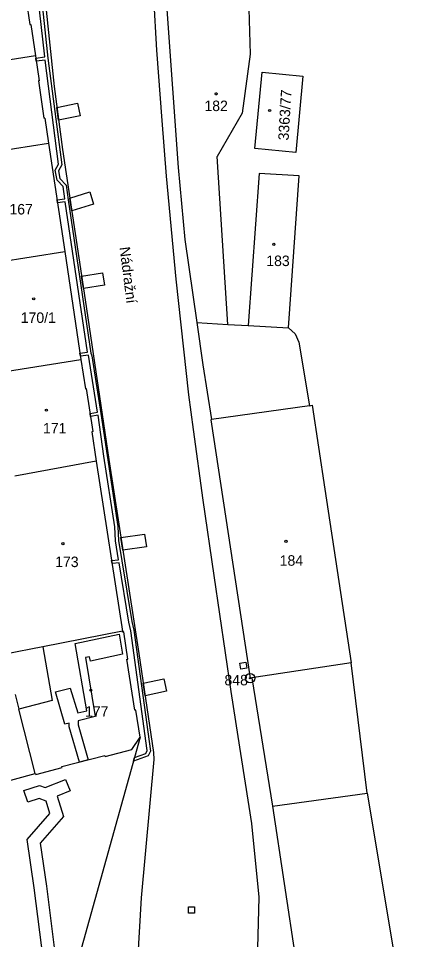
# Model space of a CAD drawing. Extents: x -755819 to -753140, y -1169796 to -1166000.
# Drawn here: x -754896.5 to -754834.1, y -1166248.4 to -1166099.3 of the extents above; entities that cross this region are included whole.
import ezdxf

# ---------------------------------------------------------------- set-up
doc = ezdxf.new("R2010")
doc.units = 0
for name, color, linetype in [('Vrstva 1', 7, 'Continuous'), ('Vrstva 15', 7, 'Continuous'), ('Vrstva 17', 7, 'Continuous'), ('Vrstva 19', 7, 'Continuous'), ('Vrstva 24', 7, 'Continuous'), ('Vrstva 25', 7, 'Continuous'), ('Vrstva 27', 7, 'Continuous'), ('Vrstva 4', 7, 'Continuous')]:
    doc.layers.add(name, color=color, linetype=linetype)

msp = doc.modelspace()

# ---------------------------------------------------------------- linework, layer by layer
at = {"layer": 'Vrstva 1'}
for p, q in [((-754859.31, -1166093.26), (-754858.91, -1166105.06)), ((-754895.19, -1166096.22), (-754894.6, -1166100.29)), ((-754892.26, -1166095.44), (-754890.67, -1166110.33)), ((-754874.65, -1166094.96), (-754874.09, -1166104.44)), ((-754872.42, -1166097.86), (-754870.58, -1166123.4)), ((-754894.6, -1166100.29), (-754894.45, -1166100.26)), ((-754894.45, -1166100.26), (-754893.7, -1166105.34)), ((-754874.09, -1166104.44), (-754873.25, -1166115.8)), ((-754858.91, -1166105.06), (-754860.21, -1166114.62)), ((-754893.7, -1166105.34), (-754907.08, -1166107.47)), ((-754893.7, -1166105.34), (-754893.09, -1166109.39)), ((-754858.16, -1166120.37), (-754857, -1166108.01)), ((-754857, -1166108.01), (-754850.37, -1166108.63)), ((-754893.09, -1166109.39), (-754893.24, -1166109.41)), ((-754893.24, -1166109.41), (-754892.33, -1166115.44)), ((-754850.37, -1166108.63), (-754851.52, -1166120.99)), ((-754890.67, -1166110.33), (-754889.34, -1166120.48)), ((-754892.19, -1166115.42), (-754892.33, -1166115.44)), ((-754892.19, -1166115.42), (-754891.58, -1166119.46)), ((-754860.21, -1166114.62), (-754864.25, -1166121.63)), ((-754873.25, -1166115.8), (-754872.55, -1166124.8)), ((-754904.94, -1166121.62), (-754891.58, -1166119.46)), ((-754891.58, -1166119.46), (-754888.96, -1166137.02)), ((-754889.34, -1166120.48), (-754885.64, -1166144.85)), ((-754862.56, -1166148.8), (-754864.25, -1166121.63)), ((-754851.52, -1166120.99), (-754858.16, -1166120.37)), ((-754870.58, -1166123.4), (-754869.53, -1166135.08)), ((-754857.47, -1166124.37), (-754859.25, -1166148.98)), ((-754851, -1166124.79), (-754857.47, -1166124.37)), ((-754872.55, -1166124.8), (-754870.95, -1166141.47)), ((-754852.71, -1166149.34), (-754851, -1166124.79)), ((-754869.53, -1166135.08), (-754867.57, -1166148.52)), ((-754902.29, -1166139.11), (-754888.96, -1166137.02)), ((-754888.96, -1166137.02), (-754886.34, -1166154.51)), ((-754870.95, -1166141.47), (-754868.9, -1166160.19)), ((-754885.64, -1166144.85), (-754881.82, -1166170.65)), ((-754867.57, -1166148.52), (-754862.56, -1166148.8)), ((-754867.57, -1166148.52), (-754866.57, -1166155.34)), ((-754862.56, -1166148.8), (-754859.25, -1166148.98)), ((-754859.25, -1166148.98), (-754852.71, -1166149.34)), ((-754852.71, -1166149.34), (-754851.66, -1166150.32)), ((-754851.66, -1166150.32), (-754851.05, -1166151.68)), ((-754851.05, -1166151.68), (-754849.29, -1166161.96)), ((-754899.63, -1166156.61), (-754886.34, -1166154.51)), ((-754886.34, -1166154.51), (-754885.62, -1166159.22)), ((-754866.57, -1166155.34), (-754865.17, -1166164.22)), ((-754885.62, -1166159.22), (-754885.47, -1166159.2)), ((-754885.47, -1166159.2), (-754884.41, -1166166.14)), ((-754868.9, -1166160.19), (-754868.16, -1166165.84)), ((-754849.29, -1166161.96), (-754848.89, -1166161.9)), ((-754848.89, -1166161.9), (-754846.84, -1166175.45)), ((-754865.17, -1166164.22), (-754865.32, -1166164.25)), ((-754865.32, -1166164.25), (-754858.94, -1166206.05)), ((-754884.41, -1166166.14), (-754884.57, -1166166.17)), ((-754884.57, -1166166.17), (-754883.85, -1166170.95)), ((-754868.16, -1166165.84), (-754866.58, -1166177.24)), ((-754881.82, -1166170.65), (-754876.97, -1166202.06)), ((-754883.85, -1166170.95), (-754897.07, -1166173.35)), ((-754883.85, -1166170.95), (-754879.61, -1166198.43)), ((-754846.84, -1166175.45), (-754842.58, -1166203.56)), ((-754866.58, -1166177.24), (-754864.8, -1166189.43)), ((-754864.8, -1166189.43), (-754862.05, -1166208.21)), ((-754879.61, -1166198.43), (-754892.51, -1166200.97)), ((-754879.58, -1166198.61), (-754879.61, -1166198.43)), ((-754879.39, -1166198.58), (-754879.58, -1166198.61)), ((-754878.76, -1166202.96), (-754879.39, -1166198.58)), ((-754892.51, -1166200.97), (-754898.61, -1166202.17)), ((-754876.97, -1166202.06), (-754874.59, -1166218.06)), ((-754878.9, -1166202.98), (-754878.76, -1166202.96)), ((-754877.62, -1166211.25), (-754878.9, -1166202.98)), ((-754839.97, -1166224.67), (-754842.58, -1166203.56)), ((-754858.64, -1166206), (-754858.94, -1166206.05)), ((-754858.64, -1166206), (-754855.3, -1166226.77)), ((-754896.98, -1166208.68), (-754896.38, -1166211.07)), ((-754862.05, -1166208.21), (-754860.9, -1166215.5)), ((-754893.78, -1166221.5), (-754896.38, -1166211.07)), ((-754877.43, -1166211.22), (-754877.62, -1166211.25)), ((-754876.75, -1166215.6), (-754877.43, -1166211.22)), ((-754876.75, -1166215.6), (-754889.9, -1166262.63)), ((-754878.11, -1166217.6), (-754876.75, -1166215.6)), ((-754860.9, -1166215.5), (-754858.71, -1166229.59)), ((-754889.43, -1166220.37), (-754882.47, -1166218.57)), ((-754882.47, -1166218.57), (-754882.43, -1166218.71)), ((-754882.43, -1166218.71), (-754878.11, -1166217.6)), ((-754874.59, -1166218.06), (-754874.52, -1166219.23)), ((-754874.52, -1166219.23), (-754876.57, -1166241.6)), ((-754905.86, -1166224.74), (-754893.78, -1166221.5)), ((-754893.78, -1166221.5), (-754893.69, -1166221.47)), ((-754893.69, -1166221.47), (-754893.65, -1166221.62)), ((-754893.65, -1166221.62), (-754889.39, -1166220.51)), ((-754889.39, -1166220.51), (-754889.43, -1166220.37)), ((-754855.3, -1166226.77), (-754839.97, -1166224.67)), ((-754839.97, -1166224.67), (-754834.07, -1166259.93)), ((-754855.3, -1166226.77), (-754850.48, -1166258.73)), ((-754858.71, -1166229.59), (-754857.54, -1166241.49)), ((-754876.57, -1166241.6), (-754877.36, -1166255.33)), ((-754857.54, -1166241.49), (-754857.95, -1166259.28))]:
    msp.add_line(p, q, dxfattribs=at)
at = {"layer": 'Vrstva 24'}
for radius in [0.75, 0.1]:
    msp.add_circle((-754858.94, -1166206.05), radius, dxfattribs=at)
at = {"layer": 'Vrstva 25'}
msp.add_lwpolyline([(-754864.35, -1166111.34), (-754864.26, -1166111.49), (-754864.35, -1166111.64), (-754864.53, -1166111.64), (-754864.62, -1166111.49), (-754864.53, -1166111.34)], close=True, dxfattribs=at)
for centre in [(-754855.77, -1166114.2), (-754855.09, -1166135.86), (-754893.99, -1166144.68), (-754891.93, -1166162.68), (-754889.26, -1166184.29), (-754853.12, -1166183.91), (-754884.73, -1166208)]:
    msp.add_circle(centre, 0.175, dxfattribs=at)
at = {"layer": 'Vrstva 27'}
for p, q in [((-754892.59, -1166097.57), (-754891.68, -1166105.72)), ((-754892.21, -1166105.53), (-754893.06, -1166097.89)), ((-754893.64, -1166105.72), (-754892.21, -1166105.53)), ((-754893.57, -1166106.21), (-754893.64, -1166105.72)), ((-754892.15, -1166106.03), (-754893.57, -1166106.21)), ((-754889.96, -1166122.88), (-754892.15, -1166106.03)), ((-754891.68, -1166105.72), (-754889.44, -1166122.98)), ((-754890.23, -1166113.72), (-754886.87, -1166113.03)), ((-754889.96, -1166115.77), (-754890.23, -1166113.72)), ((-754886.87, -1166113.03), (-754886.45, -1166115.05)), ((-754886.45, -1166115.05), (-754889.96, -1166115.77)), ((-754890.52, -1166123.87), (-754889.96, -1166122.88)), ((-754889.44, -1166122.98), (-754890, -1166123.95)), ((-754890.2, -1166125.45), (-754890.52, -1166123.87)), ((-754890, -1166123.95), (-754889.74, -1166125.21)), ((-754889.21, -1166126.48), (-754890.2, -1166125.45)), ((-754889.74, -1166125.21), (-754888.73, -1166126.26)), ((-754888.94, -1166128.49), (-754889.21, -1166126.48)), ((-754888.73, -1166126.26), (-754888.41, -1166128.67)), ((-754888.14, -1166128.38), (-754884.91, -1166127.37)), ((-754884.91, -1166127.37), (-754884.29, -1166129.33)), ((-754890.21, -1166128.66), (-754888.94, -1166128.49)), ((-754890.13, -1166129.16), (-754890.21, -1166128.66)), ((-754888.87, -1166128.98), (-754890.13, -1166129.16)), ((-754885.26, -1166153.3), (-754888.87, -1166128.98)), ((-754888.41, -1166128.67), (-754884.73, -1166153.46)), ((-754887.83, -1166130.44), (-754888.14, -1166128.38)), ((-754884.29, -1166129.33), (-754887.83, -1166130.44)), ((-754886.23, -1166140.98), (-754882.86, -1166140.44)), ((-754885.92, -1166143.02), (-754886.23, -1166140.98)), ((-754882.86, -1166140.44), (-754882.54, -1166142.48)), ((-754882.54, -1166142.48), (-754885.92, -1166143.02)), ((-754886.5, -1166153.44), (-754885.26, -1166153.3)), ((-754886.43, -1166153.93), (-754886.5, -1166153.44)), ((-754885.12, -1166153.79), (-754886.43, -1166153.93)), ((-754883.64, -1166163.03), (-754885.12, -1166153.79)), ((-754884.73, -1166153.46), (-754884.6, -1166153.88)), ((-754884.6, -1166153.88), (-754883.1, -1166163.2)), ((-754884.86, -1166163.21), (-754883.64, -1166163.03)), ((-754884.78, -1166163.7), (-754884.86, -1166163.21)), ((-754883.1, -1166163.2), (-754882.11, -1166170.03)), ((-754883.56, -1166163.52), (-754884.78, -1166163.7)), ((-754882.61, -1166170.11), (-754883.56, -1166163.52)), ((-754880.85, -1166181.57), (-754882.61, -1166170.11)), ((-754882.11, -1166170.03), (-754880.35, -1166181.51)), ((-754880.74, -1166183.84), (-754880.85, -1166181.57)), ((-754880.35, -1166181.51), (-754880.24, -1166183.78)), ((-754879.87, -1166183.31), (-754876.03, -1166182.76)), ((-754876.03, -1166182.76), (-754875.73, -1166184.8)), ((-754880.25, -1166186.88), (-754880.74, -1166183.84)), ((-754880.24, -1166183.78), (-754879.71, -1166187.05)), ((-754879.55, -1166185.35), (-754879.87, -1166183.31)), ((-754875.73, -1166184.8), (-754879.55, -1166185.35)), ((-754881.37, -1166187.02), (-754880.25, -1166186.88)), ((-754881.29, -1166187.52), (-754881.37, -1166187.02)), ((-754879.71, -1166187.05), (-754878.07, -1166196.89)), ((-754880.17, -1166187.37), (-754881.29, -1166187.52)), ((-754878.57, -1166196.99), (-754880.17, -1166187.37)), ((-754878.25, -1166198.39), (-754878.57, -1166196.99)), ((-754878.07, -1166196.89), (-754877.75, -1166198.31)), ((-754887.3, -1166200.45), (-754880.15, -1166198.95)), ((-754880.15, -1166198.95), (-754879.58, -1166202.19)), ((-754875.6, -1166217.77), (-754878.25, -1166198.39)), ((-754877.75, -1166198.31), (-754875.08, -1166217.85)), ((-754885.41, -1166211.35), (-754887.3, -1166200.45)), ((-754879.58, -1166202.19), (-754884.81, -1166203.31)), ((-754884.97, -1166202.58), (-754885.58, -1166202.71)), ((-754885.58, -1166202.71), (-754884.05, -1166212.26)), ((-754884.81, -1166203.31), (-754884.97, -1166202.58)), ((-754860.6, -1166203.62), (-754859.62, -1166203.46)), ((-754860.44, -1166204.6), (-754860.6, -1166203.62)), ((-754859.62, -1166203.46), (-754859.46, -1166204.44)), ((-754859.46, -1166204.44), (-754860.44, -1166204.6)), ((-754876.25, -1166206.88), (-754872.92, -1166206.15)), ((-754872.92, -1166206.15), (-754872.48, -1166208.17)), ((-754890.47, -1166208.28), (-754888.1, -1166207.67)), ((-754888.1, -1166207.67), (-754886.84, -1166211.64)), ((-754875.95, -1166208.93), (-754876.25, -1166206.88)), ((-754872.48, -1166208.17), (-754875.95, -1166208.93)), ((-754888.95, -1166213.51), (-754890.47, -1166208.28)), ((-754886.84, -1166211.64), (-754885.41, -1166211.35)), ((-754884.05, -1166212.26), (-754886.81, -1166212.96)), ((-754888.25, -1166213.33), (-754888.95, -1166213.51)), ((-754888.24, -1166213.94), (-754888.25, -1166213.33)), ((-754886.59, -1166219.63), (-754888.24, -1166213.94)), ((-754886.81, -1166212.96), (-754886.8, -1166213.58)), ((-754886.8, -1166213.58), (-754885.15, -1166219.26)), ((-754877.67, -1166218.9), (-754875.81, -1166218.23)), ((-754875.81, -1166218.23), (-754875.6, -1166217.77)), ((-754875.08, -1166217.85), (-754875.45, -1166218.63)), ((-754885.15, -1166219.26), (-754886.59, -1166219.63)), ((-754875.45, -1166218.63), (-754877.84, -1166219.49)), ((-754877.84, -1166219.49), (-754877.67, -1166218.9)), ((-754892.16, -1166223.75), (-754888.83, -1166222.45)), ((-754888.83, -1166222.45), (-754888.1, -1166224.31)), ((-754895.59, -1166224.24), (-754893.05, -1166223.4)), ((-754894.96, -1166226.14), (-754895.59, -1166224.24)), ((-754893.05, -1166223.4), (-754892.16, -1166223.75)), ((-754888.1, -1166224.31), (-754890.18, -1166225.14)), ((-754893.12, -1166225.52), (-754894.96, -1166226.14)), ((-754891.96, -1166225.98), (-754893.12, -1166225.52)), ((-754891.39, -1166227.96), (-754891.96, -1166225.98)), ((-754890.18, -1166225.14), (-754889.17, -1166228.46)), ((-754895.07, -1166232.15), (-754891.39, -1166227.96)), ((-754889.17, -1166228.46), (-754892.96, -1166232.77)), ((-754893.89, -1166240), (-754895.07, -1166232.15)), ((-754892.96, -1166232.77), (-754891.91, -1166239.72)), ((-754891.48, -1166259.27), (-754893.89, -1166240)), ((-754891.91, -1166239.72), (-754889.74, -1166257.11)), ((-754868.94, -1166243.07), (-754867.94, -1166243.07)), ((-754868.94, -1166244.07), (-754868.94, -1166243.07)), ((-754867.94, -1166243.07), (-754867.94, -1166244.07)), ((-754867.94, -1166244.07), (-754868.94, -1166244.07))]:
    msp.add_line(p, q, dxfattribs=at)
at = {"layer": 'Vrstva 4'}
for p, q in [((-754849.29, -1166161.96), (-754865.17, -1166164.22)), ((-754892.51, -1166200.97), (-754891, -1166209.69)), ((-754842.58, -1166203.56), (-754858.64, -1166206)), ((-754891, -1166209.69), (-754896.38, -1166211.07))]:
    msp.add_line(p, q, dxfattribs=at)

# ---------------------------------------------------------------- texts
at = {"layer": 'Vrstva 15'}
msp.add_text('Nádražní', height=1.7, rotation=277.197, dxfattribs=at).set_placement((-754880.09, -1166136.35))
at = {"layer": 'Vrstva 17'}
msp.add_text('848', height=1.7, dxfattribs=at).set_placement((-754863.09, -1166207.22))
at = {"layer": 'Vrstva 19'}
msp.add_text('3363/77', height=1.7, rotation=86.6885, dxfattribs=at).set_placement((-754852.7, -1166119.08))
for s, p in [('182', (-754866.33, -1166114.29)), ('167', (-754897.92, -1166131.02)), ('183', (-754856.31, -1166139.37)), ('170/1', (-754896.09, -1166148.57)), ('171', (-754892.48, -1166166.46)), ('173', (-754890.51, -1166188.08)), ('184', (-754854.14, -1166187.86)), ('177', (-754885.67, -1166212.29))]:
    msp.add_text(s, height=1.7, dxfattribs=at).set_placement(p)

doc.saveas('drawing.dxf')
